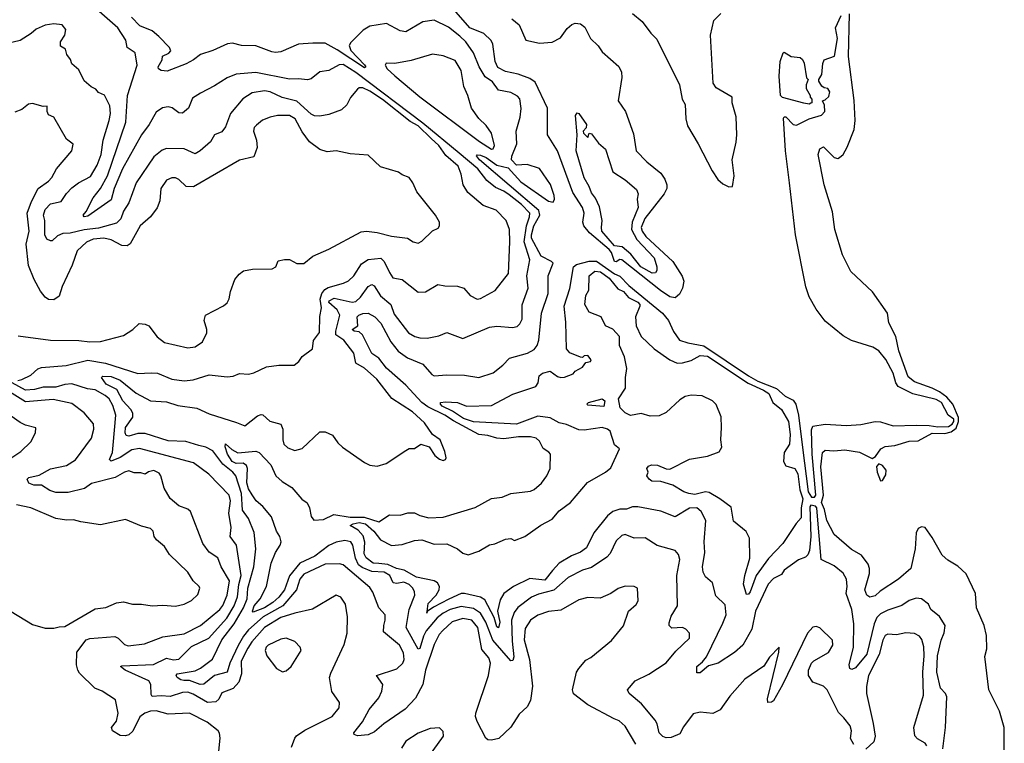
# Model space of a CAD drawing. Extents: x 1245432 to 1420865, y 606325 to 671314.
# Tile 339 of 382: x 1411553 to 1417068, y 614495 to 618550. Entities that reach past the tile are written whole.
import ezdxf

# ---------------------------------------------------------------- set-up
doc = ezdxf.new("R2010")
doc.units = 0

msp = doc.modelspace()

# ---------------------------------------------------------------- linework, layer by layer
at = {"layer": '0CON20XD'}
for points in [[(1415005, 614491.2), (1414945, 614591.1), (1414910.7, 614620.7), (1414883.5, 614633.5), (1414735, 614710.8), (1414655, 614773.3), (1414648.8, 614795), (1414671.9, 614895), (1414684.2, 614915), (1414725, 614961.4), (1414753, 614977), (1414868.1, 615071.9), (1414935, 615153.1), (1414963.6, 615235), (1415006.4, 615273.6), (1415016.6, 615293.4), (1415013.3, 615365), (1414994.4, 615374.4), (1414945, 615375.6), (1414905, 615362.7), (1414865, 615334.5), (1414805, 615308.2), (1414735, 615311.8), (1414685, 615298.9), (1414585, 615241.8), (1414515, 615234.1), (1414455.6, 615214.4), (1414414.5, 615185.5), (1414385, 615138.5), (1414378.5, 615075), (1414409.2, 614965), (1414426.2, 614815), (1414414.6, 614735), (1414395, 614700), (1414351.3, 614658.7), (1414305, 614585.5), (1414237.4, 614522.6), (1414195, 614512.5), (1414175.5, 614515.5), (1414164.3, 614525), (1414115, 614617.5), (1414106.2, 614645), (1414107.7, 614665), (1414179.6, 614875), (1414189.7, 614945), (1414180, 614975), (1414141.8, 615021.8), (1414119.6, 615145), (1414084.9, 615184.9), (1414035, 615194.2), (1413975, 615176.8), (1413922.6, 615127.4), (1413902.8, 615105), (1413875, 615049.4), (1413826.7, 614905), (1413811.1, 614825), (1413770.9, 614749.1), (1413712.8, 614687.2), (1413592.5, 614605), (1413540.4, 614559.6), (1413505, 614542.5), (1413445, 614537.8), (1413426.2, 614545), (1413424.3, 614555), (1413472.7, 614615), (1413510.8, 614685), (1413565, 614750), (1413582.4, 614787.5), (1413586.2, 614825), (1413552, 614875), (1413665, 614913.3), (1413698.2, 614945), (1413707.5, 614965), (1413702.4, 615002.4), (1413680.4, 615045), (1413590.6, 615120.6), (1413592.2, 615155), (1413600.6, 615185), (1413600, 615215), (1413564.3, 615255), (1413531.9, 615341.9), (1413515, 615368.9), (1413365, 615496), (1413345, 615502), (1413265, 615499.8), (1413145, 615443.6), (1413121.8, 615415), (1413103.6, 615355), (1413026.7, 615265), (1412917.5, 615205), (1412835, 615131), (1412805.9, 615095), (1412776.4, 615043.5), (1412729.8, 614945), (1412715, 614893.9), (1412645, 614874.7), (1412585, 614826.6), (1412564.6, 614825.4), (1412505, 614847), (1412472.5, 614847.5), (1412455, 614850.8), (1412435.4, 614865), (1412430, 614875), (1412435.5, 614885), (1412535, 614901.6), (1412565, 614916.5), (1412632.9, 614967.1), (1412685.8, 615075), (1412755, 615164.8), (1412807.2, 615255), (1412827.4, 615305), (1412831.6, 615365), (1412864, 615485), (1412875.2, 615585), (1412866.6, 615676.6), (1412835.3, 615755), (1412801, 615801), (1412795.8, 615895), (1412762.8, 615995), (1412746.8, 616015), (1412690.2, 616060.2), (1412635, 616134.8), (1412595, 616154.8), (1412556.4, 616163.6), (1412483.5, 616186.5), (1412385, 616189.8), (1412255, 616231.2), (1412215, 616231.5), (1412165, 616215.7), (1412149.4, 616219.4), (1412143.2, 616235), (1412146.1, 616265), (1412187.2, 616322.8), (1412186.2, 616345), (1412175.3, 616365.3), (1412130.8, 616415), (1412097.9, 616478), (1412037.9, 616507.9), (1412011.1, 616545), (1412018.2, 616551.8), (1412065, 616551.4), (1412115, 616529.3), (1412205, 616457.5), (1412285, 616413.8), (1412375, 616408.9), (1412438, 616388), (1412545, 616373.9), (1412615, 616341.4), (1412767.3, 616292.7), (1412815, 616274.2), (1412885, 616329.6), (1412905, 616337.7), (1412915, 616335.5), (1412955, 616299.6), (1413015, 616283.1), (1413027.3, 616255), (1413026.2, 616195), (1413032.4, 616172.4), (1413055, 616151.1), (1413095, 616135.6), (1413135, 616148.1), (1413235, 616240.6), (1413265, 616240.6), (1413305, 616221.4), (1413335, 616178.8), (1413361.2, 616155), (1413485, 616068.1), (1413515, 616054.4), (1413555, 616048.6), (1413605, 616064.2), (1413715, 616136.2), (1413735, 616146.7), (1413765, 616146.7), (1413799.3, 616170.7), (1413846.1, 616156.1), (1413878.3, 616108.3), (1413905, 616086.7), (1413925, 616080), (1413937.5, 616085), (1413942.5, 616095), (1413935, 616130), (1413907.5, 616195), (1413865, 616226.7), (1413820.3, 616290.3), (1413752.6, 616352.6), (1413637.3, 616427.3), (1413552.7, 616535), (1413485, 616597.5), (1413435.4, 616625.4), (1413425, 616680.9), (1413367.8, 616755), (1413324.6, 616785), (1413323.6, 616805), (1413346.2, 616895), (1413331.8, 616925), (1413285, 616964.8), (1413285.6, 616975), (1413315, 616988.9), (1413415, 616968.1), (1413435, 616971.3), (1413462.9, 616995), (1413504.2, 617055.8), (1413525.8, 617065.8), (1413537.9, 617058), (1413573.5, 617003.5), (1413631.1, 616955), (1413650.9, 616900.9), (1413731.5, 616795), (1413765.5, 616775), (1413795, 616766.8), (1413835, 616765.9), (1413900.9, 616779.1), (1413945, 616797.3), (1414035, 616762.9), (1414185, 616827.9), (1414225, 616832.1), (1414314, 616826), (1414339.2, 616830.8), (1414355, 616845.6), (1414368, 616872), (1414367.1, 616952.9), (1414400.3, 617045), (1414394.2, 617114.2), (1414410.7, 617205), (1414379.5, 617305), (1414392.2, 617395), (1414409.4, 617445), (1414410.5, 617465), (1414363.6, 617515), (1414295, 617567.8), (1414265, 617588.6), (1414219, 617609), (1414169, 617649), (1414119, 617715), (1414015, 617802.6), (1413810.9, 617970.9), (1413435, 618254.2), (1413365, 618298.1), (1413342.2, 618297.8), (1413285, 618264.4), (1413235, 618257.5), (1413185, 618218.6), (1413165, 618212.2), (1413115, 618219.5), (1413063.4, 618216.6), (1412875, 618253.5), (1412765.7, 618244.3), (1412715, 618224.7), (1412645, 618179.1), (1412565, 618139.1), (1412520.4, 618109.6), (1412497.8, 618055), (1412465, 618025.7), (1412445, 618028.6), (1412406.6, 618056.6), (1412385, 618061.8), (1412353.2, 618056.8), (1412317.3, 618032.7), (1412278.2, 617961.8), (1412235.6, 617905), (1412128.8, 617715), (1412082.8, 617605), (1412065, 617540.6), (1411935, 617450), (1411915, 617446.2), (1411909.2, 617455), (1411925.4, 617474.6), (1411965, 617551.1), (1412005, 617603.2), (1412044, 617675), (1412148.4, 617975), (1412156.9, 618125), (1412210.9, 618295), (1412199.5, 618365), (1412155.7, 618395), (1412147.8, 618435), (1412103.2, 618505), (1411997.5, 618595)], [(1415225, 616991.3), (1415195, 616997.2), (1415143.1, 617033.1), (1414925, 617204.7), (1414915, 617206.8), (1414895, 617193.6), (1414885, 617196), (1414867.6, 617245), (1414855, 617261.5), (1414745.2, 617355), (1414712.8, 617395), (1414707, 617415), (1414714.1, 617465), (1414705, 617497.1), (1414651.4, 617581.4), (1414565, 617815.6), (1414510, 617905), (1414509.5, 618055), (1414440.2, 618200.2), (1414410.8, 618220.8), (1414344.4, 618244.4), (1414275, 618259.4), (1414231.9, 618281.9), (1414217.1, 618315), (1414202.6, 618412.6), (1414194.3, 618434.3), (1414153.1, 618473.1), (1414074.2, 618505), (1413972.1, 618622)], [(1416225, 614488.8), (1416207, 614523), (1416212.5, 614565), (1416205, 614592.5), (1416168.9, 614638.9), (1416138.8, 614668.8), (1416076.9, 614795), (1416055, 614815.6), (1415995, 614838), (1415971.4, 614875), (1415971.9, 614905), (1415988.6, 614945), (1416001.9, 614958.1), (1416084.2, 615005), (1416106.9, 615045), (1416105, 615072.5), (1416035, 615142.5), (1416015, 615150), (1415995, 615146.2), (1415965, 615111.9), (1415825, 614823.1), (1415775, 614733.8), (1415765, 614726.7), (1415743.8, 614723.8), (1415741.1, 614745), (1415805.8, 615005.8), (1415807.5, 615035), (1415752.1, 614977.9), (1415721.5, 614928.5), (1415614.2, 614855), (1415530.7, 614759.3), (1415477.5, 614682.5), (1415435, 614662.9), (1415365, 614670.8), (1415325, 614660), (1415271.7, 614588.3), (1415250.5, 614549.5), (1415202.1, 614527.9), (1415175, 614526.8), (1415155, 614533.2), (1415134.5, 614555), (1415123.1, 614605), (1415111.9, 614625), (1415036.3, 614716.3), (1414966.5, 614775), (1414956.7, 614795), (1415001.4, 614845), (1415076.3, 614883.6), (1415175, 614946.5), (1415227.8, 615012.2), (1415304.6, 615085), (1415305, 615112), (1415285, 615134.5), (1415265, 615143.5), (1415205, 615140), (1415191.4, 615155), (1415190.3, 615169.7), (1415202, 615208), (1415237.1, 615265), (1415233.8, 615435), (1415250.6, 615525), (1415243.5, 615553.5), (1415224.4, 615575), (1415123.2, 615603.2), (1415057.4, 615647.4), (1414995, 615644.6), (1414945, 615665.8), (1414925, 615659.2), (1414895, 615629.2), (1414861.4, 615558.5), (1414842.2, 615537.8), (1414755, 615480.8), (1414705, 615466.4), (1414625.7, 615424.3), (1414545.4, 615354.5), (1414458.2, 615331.7), (1414419.4, 615315), (1414344, 615256), (1414322, 615228), (1414307.5, 615185), (1414312.1, 615067.9), (1414320.6, 614979.4), (1414315, 614958.6), (1414305, 614956.7), (1414203.2, 615073.2), (1414164.5, 615174.5), (1414134.1, 615224.1), (1414095, 615251.2), (1414025, 615261.2), (1413965, 615245.5), (1413925, 615224.8), (1413892, 615198), (1413830.2, 615125), (1413814, 615095), (1413795, 615026.5), (1413785, 615023.6), (1413718.4, 615145), (1413734.6, 615245), (1413765.9, 615325.9), (1413765.3, 615345), (1413755, 615364.5), (1413733.9, 615385), (1413705, 615398.8), (1413665, 615390.4), (1413645, 615394.2), (1413625.5, 615435), (1413595, 615454.3), (1413525, 615458.2), (1413470.4, 615480.4), (1413451.7, 615495), (1413433.2, 615533.3), (1413418.4, 615605), (1413407.3, 615625), (1413375, 615631.1), (1413325, 615622.4), (1413285, 615603.1), (1413206.4, 615543.6), (1413121.8, 615505), (1413065, 615433.2), (1413036, 615355), (1413004.8, 615315), (1412971.7, 615285), (1412924.3, 615255), (1412860.8, 615230.8), (1412857.1, 615235), (1412865.5, 615265), (1412900.3, 615305), (1412935.8, 615374.2), (1412962.2, 615505), (1412985.3, 615564.8), (1413012.5, 615605), (1413017.1, 615625), (1413010, 615655), (1412992.3, 615685), (1412962.6, 615765), (1412915, 615822.2), (1412877.3, 615855), (1412855, 615887.6), (1412835, 615921.8), (1412825.2, 615954.8), (1412828.2, 616035), (1412822.9, 616052.9), (1412805, 616064.8), (1412765, 616063.2), (1412742.8, 616075), (1412716.2, 616115), (1412703.4, 616156.6), (1412705, 616173.8), (1412741.5, 616141.5), (1412775, 616123.2), (1412875, 616133.3), (1412894.3, 616124.3), (1412958.8, 616055), (1412986.9, 615995), (1413022.4, 615962.5), (1413078.2, 615928.2), (1413132.9, 615863), (1413163, 615843.1), (1413176.2, 615815), (1413185, 615766.7), (1413200, 615745), (1413255, 615749), (1413312.7, 615777.3), (1413405, 615762), (1413482.9, 615762.9), (1413565, 615737), (1413625, 615776), (1413685, 615773.1), (1413726.9, 615786.9), (1413765, 615786.7), (1413795, 615772.2), (1413845, 615759.5), (1413925, 615762.1), (1414105, 615816), (1414196.4, 615866.4), (1414255, 615873.8), (1414305, 615896), (1414415, 615909.2), (1414435, 615918), (1414475, 615954), (1414505, 615994.2), (1414524.5, 616035), (1414525.5, 616115.5), (1414517.5, 616127.5), (1414485, 616147.1), (1414465, 616188.1), (1414445.7, 616205), (1414415, 616212.5), (1414346.8, 616213.2), (1414265, 616201.1), (1414225, 616205.7), (1414175, 616220.8), (1414124.7, 616225.3), (1413982.6, 616302.6), (1413935.2, 616335), (1413840, 616380), (1413805.8, 616405.8), (1413715, 616502.1), (1413607.3, 616597.3), (1413565, 616652.9), (1413525, 616679.6), (1413473.8, 616785), (1413455, 616800.2), (1413426.2, 616805), (1413414.6, 616815), (1413446.9, 616835), (1413442.5, 616885), (1413453.1, 616895), (1413475, 616903.7), (1413504.7, 616904.7), (1413542.5, 616885), (1413575, 616850), (1413631, 616745), (1413673, 616693), (1413725, 616654.8), (1413810.3, 616620.3), (1413861.9, 616561.9), (1413875, 616554.5), (1413945, 616560.8), (1414045, 616558), (1414125.4, 616544.7), (1414205, 616571.9), (1414258.6, 616615), (1414297.3, 616652.7), (1414397.7, 616682.3), (1414435, 616702.9), (1414451.2, 616725), (1414461.1, 616755), (1414475.9, 616905), (1414513, 617015), (1414514, 617115), (1414540.8, 617185), (1414531.8, 617195), (1414473.6, 617225), (1414419.9, 617325), (1414419.1, 617345), (1414432.5, 617395), (1414466, 617455), (1414461.5, 617481.5), (1414128, 617765), (1414112, 617788), (1414115, 617792.5), (1414135, 617790), (1414165, 617776.9), (1414225.2, 617735.2), (1414289.8, 617719.8), (1414360.8, 617640.8), (1414515, 617532.7), (1414541.7, 617528.3), (1414548.2, 617545), (1414546.5, 617565), (1414526, 617626), (1414465, 617717.1), (1414395, 617739.4), (1414335, 617734.3), (1414307.1, 617765), (1414308.8, 617785), (1414337.2, 617855), (1414333.9, 617925), (1414356.2, 618003.8), (1414361.5, 618051.5), (1414355, 618106), (1414341.4, 618121.4), (1414305, 618141.8), (1414235, 618154.5), (1414200.9, 618200.9), (1414160.2, 618230.2), (1414125.8, 618285), (1414095.4, 618365), (1414052.7, 618425), (1414017.8, 618457.8), (1413955, 618508.2), (1413875, 618547.5), (1413811.7, 618538.3), (1413715, 618481.9), (1413685, 618486.9), (1413608, 618528), (1413515, 618513.8), (1413477.8, 618492.2), (1413407.5, 618422.5), (1413398, 618405), (1413408.1, 618378.1), (1413485, 618297.5), (1413492.5, 618285), (1413485, 618280), (1413331.8, 618381.8), (1413265, 618417.9), (1413195, 618419.3), (1413115, 618412), (1413015, 618370.7), (1412985, 618366.8), (1412965, 618369.3), (1412876.3, 618403.7), (1412795, 618405.9), (1412745, 618418.3), (1412717.5, 618415), (1412635, 618377.5), (1412565, 618355.3), (1412526.4, 618325), (1412485, 618303.2), (1412378.2, 618261.8), (1412344.6, 618264.5), (1412330, 618275), (1412328.3, 618285), (1412350.7, 618325), (1412352.7, 618345), (1412387.9, 618362.1), (1412400.3, 618375), (1412391.2, 618395), (1412331.8, 618455), (1412295, 618486.9), (1412225.3, 618515.3), (1412178.9, 618565)], [(1416723, 614465), (1416739.7, 614585), (1416745.4, 614755.4), (1416738.1, 614775), (1416711.1, 614805), (1416690.6, 614895), (1416693.6, 614986.4), (1416715, 615074.2), (1416731.6, 615115), (1416736.2, 615155), (1416705.3, 615205.3), (1416656.7, 615245), (1416644.4, 615275), (1416605, 615305.5), (1416575, 615308.9), (1416536.2, 615295), (1416495, 615267.5), (1416415, 615242.4), (1416375, 615221.7), (1416355, 615199.5), (1416338.7, 615165), (1416298.8, 614995), (1416235, 614917.5), (1416215, 614909.4), (1416203.8, 614913.8), (1416199.2, 614935), (1416222.7, 615035), (1416226, 615164), (1416214.7, 615245), (1416182.3, 615335), (1416187.7, 615375), (1416184.6, 615414.6), (1416165, 615449.4), (1416115, 615490), (1416042.1, 615525), (1416019.4, 615790.6), (1416017.4, 615815), (1416009.8, 615825), (1415985, 615829.5), (1415979.4, 615820.6), (1415985.2, 615655), (1415977.5, 615575), (1415968.6, 615551.4), (1415955, 615539.4), (1415915, 615523.1), (1415835, 615465.5), (1415819.4, 615440.6), (1415775, 615419.5), (1415745, 615387.5), (1415674.2, 615235), (1415654.3, 615135), (1415603.8, 615045), (1415557.5, 615005), (1415465, 614944.5), (1415410.4, 614929.5), (1415365, 614890), (1415345, 614890), (1415345.8, 614925), (1415378.6, 614951.4), (1415400.5, 614979.5), (1415490.9, 615169.1), (1415510.9, 615215), (1415505, 615271.2), (1415451.9, 615321.9), (1415434.6, 615394.6), (1415395, 615429.2), (1415381.5, 615455), (1415378.5, 615485), (1415391.4, 615565), (1415386.5, 615625), (1415395.5, 615744.5), (1415369.4, 615795), (1415345.3, 615815.3), (1415305, 615812.3), (1415225, 615764.6), (1415145, 615797.1), (1415015, 615820.9), (1414985, 615820.4), (1414952, 615808), (1414915, 615807.3), (1414876.2, 615793.9), (1414845, 615770.9), (1414768.7, 615675), (1414728.4, 615591.6), (1414695, 615567.1), (1414643.7, 615546.3), (1414575.7, 615505), (1414536.9, 615463.1), (1414495, 615410), (1414411.1, 615418.9), (1414318.2, 615375), (1414264.3, 615335.7), (1414245, 615300), (1414229.3, 615235), (1414242, 615175), (1414235, 615142.7), (1414225, 615148.2), (1414210.1, 615200.1), (1414159.2, 615299.2), (1414135, 615314.8), (1414045, 615334.2), (1414025, 615334.4), (1413956.3, 615303.6), (1413871.8, 615258.2), (1413835.7, 615233.5), (1413834.4, 615224.4), (1413835.7, 615233.5), (1413841.9, 615278.1), (1413885.8, 615325), (1413902.2, 615355), (1413903.9, 615375), (1413893.6, 615395), (1413875, 615405.9), (1413775, 615427.2), (1413706.5, 615466.5), (1413664.5, 615475.5), (1413615, 615498.3), (1413563.8, 615503.8), (1413533.5, 615505), (1413493.9, 615535), (1413483.4, 615556.6), (1413486.8, 615623.2), (1413477.6, 615657.6), (1413449.2, 615689.2), (1413403.8, 615715), (1413420, 615725), (1413455, 615732.4), (1413489.7, 615725), (1413537.5, 615685), (1413573.6, 615635), (1413635, 615604.7), (1413695, 615610), (1413765, 615631.5), (1413805, 615635.4), (1413875, 615610.9), (1413945, 615613.5), (1414005, 615584.5), (1414035, 615560.5), (1414065, 615552.1), (1414125, 615572.7), (1414185, 615607.5), (1414215, 615613.8), (1414275, 615639.6), (1414305, 615642.5), (1414325, 615631.8), (1414383.3, 615655), (1414471.8, 615718.2), (1414535, 615751.9), (1414575, 615797.3), (1414637.7, 615845), (1414733.2, 615956.8), (1414835, 616013.9), (1414865, 616038.5), (1414912.5, 616145), (1414885, 616168.6), (1414860.8, 616245), (1414845, 616256.5), (1414815, 616264.5), (1414715, 616250.8), (1414685, 616252.2), (1414615, 616282.1), (1414575, 616291.6), (1414525, 616318.9), (1414455, 616328.8), (1414335, 616282.8), (1414095, 616296.9), (1414039.8, 616315), (1413977.3, 616357.3), (1413919.2, 616385), (1413910, 616395), (1413910, 616405), (1413938.5, 616408.5), (1414005.2, 616405.2), (1414056.1, 616383.9), (1414195, 616387.7), (1414315, 616451.8), (1414445, 616494.5), (1414457.5, 616515), (1414463.5, 616555), (1414481.2, 616568.8), (1414525, 616581.5), (1414565, 616551.5), (1414585, 616544.5), (1414605, 616547.8), (1414654.1, 616565.9), (1414665, 616580), (1414705, 616603.3), (1414725, 616630), (1414750, 616635), (1414753.3, 616645), (1414735, 616668), (1414715, 616666.2), (1414705, 616657.5), (1414695, 616660), (1414635, 616684.2), (1414615.7, 616705), (1414611.8, 616855), (1414602.9, 616945), (1414635, 617043.8), (1414654.2, 617165.8), (1414671.7, 617178.3), (1414742.9, 617197.1), (1414783.5, 617196.5), (1414885, 617125.1), (1414915, 617113.4), (1414965, 617061.3), (1415153.4, 616905), (1415188, 616865), (1415215, 616802), (1415249.2, 616755), (1415295, 616738.8), (1415385, 616722.1), (1415635, 616554.5), (1415687.4, 616525), (1415792.7, 616482.7), (1415840, 616440), (1415885, 616418.6), (1415900.5, 616395), (1415914.7, 616334.7), (1415937.9, 616152.1), (1415970.1, 615905), (1415988.9, 615875), (1416005, 615873.8), (1416012.2, 615885), (1415991.3, 616115), (1415988.3, 616251.7), (1415995, 616272.3), (1416064.1, 616284.1), (1416185, 616275.6), (1416265, 616282.5), (1416345, 616298.2), (1416375, 616296.7), (1416445, 616274.5), (1416575, 616279), (1416647.1, 616277.1), (1416695, 616267.8), (1416755, 616270.1), (1416775.9, 616284.1), (1416785, 616297.7), (1416785, 616310.8), (1416754.6, 616335), (1416715.7, 616405.7), (1416687.3, 616422.7), (1416555, 616452.9), (1416473.2, 616495), (1416459.7, 616515), (1416445, 616569.4), (1416405, 616645.6), (1416365.5, 616695), (1416332.5, 616715), (1416212.4, 616752.4), (1416165, 616777.7), (1416065, 616861.2), (1416015, 616928.3), (1415975, 616997.5), (1415956.9, 617053.1), (1415898.2, 617345), (1415864.6, 617635), (1415842.4, 617815), (1415831.5, 617998.5), (1415835, 618005.3), (1415845, 618006.3), (1415885, 617961.8), (1415905, 617958.5), (1415975, 617993.8), (1416043.8, 618015), (1416063.8, 618035), (1416061.7, 618071.7), (1416050, 618095), (1416065, 618100), (1416085, 618120), (1416090, 618145), (1416080, 618165), (1416058.3, 618168.3), (1416047, 618177), (1416030, 618205), (1416030, 618215), (1416046.4, 618243.6), (1416052.5, 618305), (1416060, 618325), (1416117.5, 618345), (1416133.3, 618445), (1416122.5, 618505), (1416155, 618574.2)], [(1414310.5, 618555), (1414351.3, 618521.3), (1414388.1, 618435), (1414465, 618419.3), (1414535.7, 618424.3), (1414582.2, 618447.8), (1414619.7, 618500.3), (1414645, 618523.1), (1414665, 618530), (1414695, 618526.5), (1414718.8, 618508.8), (1414749.6, 618445), (1414793.9, 618403.9), (1414815, 618370), (1414908.3, 618288.3), (1414924, 618256), (1414925.5, 618225.5), (1414905.8, 618095), (1414946.9, 618035), (1414990.3, 617910.3), (1415006.9, 617815), (1415065, 617752.7), (1415145, 617690), (1415166.8, 617656.8), (1415178.7, 617625), (1415177.4, 617605), (1415162.3, 617575), (1415054.5, 617435.6), (1415034.2, 617385), (1415038.8, 617365), (1415059.8, 617335), (1415212.2, 617195), (1415263.4, 617113.4), (1415272.3, 617085), (1415266.2, 617045), (1415248.8, 617011.2), (1415225, 616991.3)], [(1414985.5, 618585.5), (1415039.8, 618539.8), (1415088, 618475), (1415121.3, 618441.3), (1415248.6, 618185), (1415264.3, 618105), (1415280, 618075), (1415284.3, 617994.3), (1415294.2, 617955), (1415354.2, 617855), (1415432.2, 617702.2), (1415462.9, 617655), (1415490.8, 617630.8), (1415525, 617612.9), (1415546.2, 617615), (1415554.5, 617675), (1415544.4, 617765.6), (1415566.9, 617863.1), (1415570.6, 617905), (1415566.9, 618005), (1415544.5, 618085), (1415543.1, 618115), (1415455, 618167.5), (1415438.1, 618195), (1415423.1, 618463.1), (1415441.5, 618545), (1415480, 618585)], [(1417068.2, 614458.2), (1417067.6, 614585), (1417040.4, 614675), (1416981.8, 614795), (1416958.9, 614981.1), (1416969.7, 615025), (1416969.4, 615099.4), (1416956.2, 615156.2), (1416912.1, 615255), (1416907.1, 615335), (1416853.8, 615445), (1416808.7, 615488.7), (1416751, 615521), (1416719.4, 615549.4), (1416665, 615649.3), (1416625, 615704.2), (1416605, 615708.1), (1416585, 615698.6), (1416573.8, 615675), (1416568.9, 615585), (1416544, 615475), (1416475, 615414.7), (1416372.1, 615347.9), (1416345, 615322), (1416315, 615314.6), (1416298.9, 615325), (1416286.9, 615355), (1416313.1, 615446.9), (1416312.9, 615475), (1416305, 615498.6), (1416268.9, 615548.9), (1416212.1, 615582.1), (1416115.5, 615665), (1416073.8, 615743.8), (1416060.8, 615805), (1416044.5, 615845), (1416054.7, 615885), (1416040.4, 616045), (1416049.1, 616125), (1416065, 616138.9), (1416113.7, 616133.7), (1416175, 616139.8), (1416257.4, 616127.4), (1416328.1, 616091.9), (1416347.1, 616102.9), (1416377.1, 616145), (1416401.4, 616158.6), (1416455, 616164.8), (1416535, 616188), (1416585, 616190.4), (1416665, 616233), (1416735, 616231.1), (1416770.1, 616239.9), (1416798, 616262), (1416811.3, 616298.7), (1416811.2, 616321.2), (1416780.5, 616395), (1416746.3, 616435), (1416705, 616465.6), (1416665, 616484.7), (1416565, 616521), (1416529, 616549), (1416477.7, 616695), (1416460, 616775), (1416422.2, 616852.2), (1416414.3, 616905), (1416330.2, 617025), (1416209.1, 617139.1), (1416162.3, 617232.3), (1416119.3, 617375), (1416105, 617472.5), (1416059.4, 617625), (1416025.8, 617794.2), (1416034.3, 617825.7), (1416055, 617838), (1416115, 617776.9), (1416135, 617771.5), (1416145, 617777.5), (1416165, 617795.2), (1416187.2, 617835), (1416227.1, 617935), (1416232.5, 617985), (1416227.4, 618097.4), (1416195.9, 618344.1), (1416201.9, 618581.9)], [(1411541.9, 616528.1), (1411565, 616534.6), (1411615, 616558.5), (1411655, 616594.2), (1411675, 616601.4), (1411813, 616613), (1411935, 616642.2), (1412034.2, 616625), (1412215, 616567.1), (1412289.4, 616570.6), (1412325, 616568.5), (1412405, 616535.5), (1412475, 616527.3), (1412525, 616531.8), (1412615, 616559.5), (1412715, 616548.5), (1412747.9, 616552.1), (1412785, 616566.7), (1412835, 616563.8), (1412865, 616571.2), (1412935, 616604), (1413005, 616613.8), (1413090, 616615), (1413116.7, 616635), (1413135, 616662.5), (1413192.5, 616705), (1413198.3, 616751.7), (1413233.2, 616796.8), (1413233.4, 616886.6), (1413243.3, 616935), (1413235.6, 616984.4), (1413244.8, 617015.2), (1413261.6, 617038.4), (1413280.3, 617049.7), (1413367.2, 617072.8), (1413395, 617086.9), (1413425.2, 617114.8), (1413468.2, 617181.8), (1413505, 617206.2), (1413575, 617213.1), (1413593.8, 617195), (1413623.8, 617133.8), (1413642.7, 617102.7), (1413696.2, 617095), (1413785, 617022.9), (1413826.2, 617025), (1413895, 617065.5), (1413935, 617058), (1414005, 617057.5), (1414040, 617045), (1414076, 617005), (1414115, 616984.2), (1414135, 616987.5), (1414216.6, 617033.4), (1414291.6, 617128.4), (1414299.2, 617305), (1414296.2, 617375), (1414278.8, 617425), (1414222.6, 617482.6), (1414148.3, 617508.3), (1414062.4, 617582.4), (1414037.5, 617625), (1414025.5, 617685), (1414008.9, 617728.9), (1413939.8, 617789.8), (1413900, 617845), (1413858.7, 617885), (1413785.7, 617955), (1413740.4, 617980.4), (1413585, 618103.3), (1413515, 618149.7), (1413475, 618167.3), (1413455, 618168.6), (1413445, 618160.8), (1413405.9, 618114.1), (1413385, 618073.6), (1413355, 618045.4), (1413285, 618018.9), (1413235, 618009.6), (1413205, 618011.1), (1413185, 618020.7), (1413105, 618093.4), (1413024.1, 618114.1), (1412956.2, 618146.2), (1412925, 618150.7), (1412855, 618140), (1412802.6, 618107.4), (1412734.6, 618025), (1412705, 617949.2), (1412685, 617920.8), (1412645, 617904.2), (1412622.5, 617865), (1412564.4, 617815), (1412535, 617798.5), (1412475, 617826.5), (1412375, 617827.9), (1412350.8, 617819.2), (1412305, 617781.4), (1412204.6, 617635), (1412165, 617524.5), (1412133.6, 617476.4), (1412119.1, 617435), (1412095, 617409.6), (1411995, 617381), (1411915, 617373.1), (1411835, 617353.3), (1411795, 617352.3), (1411765, 617338.2), (1411735, 617311.1), (1411725, 617310), (1411705, 617321.1), (1411693.8, 617343.8), (1411694.7, 617424.7), (1411687, 617455), (1411695, 617485.6), (1411725, 617517.7), (1411785, 617530.9), (1411815, 617576.2), (1411845, 617607.3), (1411882.2, 617635), (1411948.9, 617671.1), (1411986.1, 617735), (1412008.9, 617795), (1412020.5, 617875), (1412054.6, 617985), (1412060.9, 618025), (1412057.4, 618067.4), (1412027.6, 618127.6), (1411995, 618141.2), (1411980.3, 618160.3), (1411954.2, 618174.2), (1411915, 618207.5), (1411885, 618268.8), (1411845, 618303.3), (1411837, 618327), (1411816.2, 618355), (1411810, 618385), (1411781.7, 618401.7), (1411782, 618425), (1411805.9, 618464.1), (1411811.2, 618495), (1411791.2, 618521.2), (1411745, 618527.5), (1411695, 618520), (1411645, 618497.5), (1411617.9, 618472.1), (1411555.8, 618434.2), (1411485, 618416.4)], [(1414195, 617824.3), (1414205, 617825.6), (1414211.8, 617845), (1414196.5, 617915), (1414166.2, 617956.2), (1414125, 617995.8), (1414084.4, 618055), (1414063.5, 618125), (1414040, 618175), (1414025.8, 618265), (1413991.5, 618321.5), (1413925, 618347.7), (1413865, 618357.3), (1413745, 618320.4), (1413655, 618305.4), (1413605, 618306.7), (1413600, 618295), (1413612.2, 618275), (1413653.7, 618235), (1413795, 618118.1), (1414127.7, 617867.7), (1414195, 617824.3)], [(1415975, 618077.5), (1415945, 618081.4), (1415825, 618113.3), (1415815.4, 618125), (1415806.2, 618233.8), (1415811.9, 618315), (1415830, 618365), (1415835, 618367.5), (1415873.6, 618343.6), (1415925, 618337.5), (1415937, 618327), (1415946.4, 618306.4), (1415960, 618225), (1415970, 618215), (1415957.5, 618185), (1415957.5, 618165), (1415980, 618125), (1415980, 618115), (1415990, 618105), (1415990, 618085), (1415985, 618082.5), (1415975, 618077.5)], [(1411545, 616777.8), (1411725.5, 616754.5), (1411885, 616753.2), (1411945.4, 616744.6), (1412005, 616747.5), (1412135, 616780), (1412187.5, 616815), (1412221.7, 616848.3), (1412255, 616844.4), (1412275.8, 616835), (1412323.7, 616773.7), (1412365, 616740.8), (1412495, 616710.5), (1412535, 616716.7), (1412577.5, 616745), (1412601.4, 616795), (1412601.4, 616815), (1412586, 616865), (1412593.8, 616895), (1412694.2, 616945.8), (1412715, 616963.8), (1412727.1, 616985), (1412733.2, 617026.8), (1412758, 617095), (1412782, 617125), (1412807.3, 617142.7), (1412857.3, 617152.7), (1412966.4, 617153.6), (1412987.5, 617165), (1413001.7, 617198.3), (1413036.4, 617206.4), (1413065, 617206.2), (1413105, 617183.3), (1413145, 617184.2), (1413194.3, 617225.7), (1413285.4, 617264.7), (1413465, 617361.2), (1413495, 617364.5), (1413555, 617357.3), (1413635, 617336.9), (1413725, 617326.2), (1413756.7, 617305), (1413785, 617298), (1413805, 617309.2), (1413865, 617366.2), (1413897.8, 617382.2), (1413904, 617395), (1413904, 617415), (1413882.9, 617455), (1413777.1, 617585), (1413755, 617636.7), (1413733.8, 617665), (1413695, 617680), (1413675, 617695.7), (1413573.3, 617725), (1413505, 617790), (1413405, 617797.8), (1413325, 617814.4), (1413275, 617809.5), (1413235, 617822.7), (1413175.5, 617865), (1413135, 617922.5), (1413095.3, 617995), (1413065, 618012.3), (1412997.7, 618012.3), (1412955.8, 618004.2), (1412913.5, 617986.5), (1412880.2, 617959.8), (1412867.1, 617945), (1412861.9, 617925), (1412880, 617875), (1412883.9, 617833.9), (1412865, 617781.4), (1412785, 617762.5), (1412526.4, 617613.6), (1412485, 617616), (1412444.6, 617654.6), (1412425, 617664.4), (1412405, 617663.5), (1412375, 617650), (1412342.9, 617605), (1412338.2, 617535), (1412323.5, 617495), (1412285.3, 617444.7), (1412226.9, 617395), (1412172.7, 617295), (1412155, 617283.5), (1412125, 617284.2), (1412065, 617317.3), (1412025.2, 617325.2), (1411965, 617319.6), (1411926.7, 617303.3), (1411875.3, 617254.7), (1411847.1, 617175), (1411791.4, 617055), (1411775, 617001.2), (1411745, 616980), (1411715, 616982.9), (1411696, 616995), (1411669.1, 617029.1), (1411633.7, 617093.7), (1411602.9, 617173), (1411588.5, 617291.5), (1411605.6, 617364.4), (1411594.4, 617465), (1411618.8, 617531.2), (1411656.3, 617603.7), (1411715.2, 617644.8), (1411733.6, 617665), (1411758.6, 617715), (1411844.2, 617815.8), (1411851.7, 617851.7), (1411815, 617881.2), (1411745, 618003.8), (1411715, 618016.7), (1411707.1, 618035), (1411706.2, 618066.2), (1411685, 618064), (1411625, 618080), (1411603.2, 618076.8), (1411565, 618047.5), (1411525, 618032.5)], [(1415095, 617129.7), (1415032.4, 617165), (1414975.9, 617235.9), (1414927.4, 617277.4), (1414885, 617282.3), (1414814.5, 617365), (1414811.1, 617385), (1414816.5, 617425), (1414801.5, 617501.5), (1414779.2, 617549.2), (1414755, 617579.2), (1414743.3, 617615), (1414715, 617664), (1414669.2, 617815), (1414676.2, 617905), (1414666.1, 618013.9), (1414675, 618027.5), (1414685, 618023.8), (1414727.5, 617962.5), (1414725.9, 617944.1), (1414708.8, 617925), (1414711.2, 617915), (1414735, 617890), (1414742.5, 617915), (1414755, 617910), (1414795, 617857.5), (1414833.6, 617823.6), (1414875, 617696.7), (1414943.6, 617653.6), (1415007.7, 617597.7), (1415018, 617575), (1415012.5, 617545), (1415017.1, 617497.1), (1414983.7, 617416.3), (1414980.3, 617375), (1415009.1, 617319.1), (1415106.1, 617215), (1415122.7, 617165), (1415122.5, 617145), (1415115, 617131.9), (1415095, 617129.7)], [(1415625, 615330), (1415606.8, 615386.8), (1415614.4, 615435.6), (1415643.3, 615533.3), (1415641.2, 615645), (1415621.8, 615681.8), (1415550.7, 615740.7), (1415537.9, 615817.9), (1415475.2, 615865.2), (1415415, 615900.8), (1415394.2, 615904.2), (1415335, 615890.3), (1415301.4, 615895), (1415272.9, 615905), (1415212.3, 615942.3), (1415145, 615961.5), (1415093.3, 615965), (1415078.8, 615975), (1415066.7, 615995), (1415072.5, 616015), (1415066.7, 616035), (1415075, 616048), (1415092.5, 616055), (1415125, 616053.5), (1415173.3, 616033.3), (1415195, 616030.9), (1415305, 616087.5), (1415405, 616104.6), (1415470.8, 616129.2), (1415486.1, 616155), (1415480.8, 616195), (1415484.4, 616265), (1415481.7, 616325), (1415454.8, 616394.8), (1415434.4, 616414.4), (1415375, 616442.6), (1415315, 616447), (1415281.2, 616438.8), (1415249.9, 616420.1), (1415175, 616349.1), (1415135, 616330.7), (1415085, 616329.4), (1415035, 616343.8), (1414975, 616333.1), (1414945, 616347.5), (1414915.8, 616375), (1414906.7, 616425), (1414946, 616485), (1414946.3, 616545), (1414954, 616595), (1414940.7, 616660.7), (1414912.6, 616725), (1414912.5, 616775), (1414876, 616816), (1414833.8, 616835), (1414810, 616885), (1414742, 616912), (1414718.8, 616955), (1414724.2, 617005), (1414741.4, 617035), (1414743.1, 617115), (1414775, 617140.9), (1414806.7, 617136.7), (1414855, 617102.1), (1414902.8, 617042.8), (1414935, 617026.9), (1414963.4, 616993.4), (1415015, 616967), (1415026.1, 616955), (1415027.5, 616945), (1415002.1, 616885), (1415005.4, 616835), (1415034.2, 616774.2), (1415106.1, 616706.1), (1415195, 616643.8), (1415235, 616625.4), (1415265, 616626.4), (1415315, 616639.7), (1415365, 616668.4), (1415405, 616664.6), (1415633.3, 616513.3), (1415718.7, 616475), (1415748.4, 616455), (1415771.2, 616405), (1415819.5, 616365), (1415859.2, 616299.2), (1415869.6, 616225), (1415865, 616172), (1415834.6, 616125), (1415830.5, 616075), (1415845, 616051.1), (1415895, 616034.5), (1415911.2, 616005), (1415922.3, 615915), (1415940.1, 615865), (1415929.5, 615815), (1415931, 615759), (1415902.8, 615727.2), (1415828.2, 615615), (1415748.3, 615531.7), (1415678.1, 615435), (1415645.2, 615344.9), (1415635, 615331.4), (1415625, 615330)], [(1412075.9, 616165.9), (1412091.1, 616335), (1412075, 616387.9), (1412053.8, 616425), (1412032.5, 616445), (1411976.2, 616476.2), (1411932.4, 616482.4), (1411845, 616509.4), (1411805, 616505.5), (1411755, 616490.6), (1411685, 616490.4), (1411635, 616477), (1411585, 616473.4), (1411510.9, 616515)], [(1412087.1, 615985), (1411955, 615950.9), (1411916.2, 615923.8), (1411825, 615901.5), (1411755, 615900.8), (1411722.4, 615912.4), (1411675, 615941.4), (1411632.1, 615942.1), (1411605, 615953.4), (1411595.4, 615975), (1411604.4, 615985), (1411661.4, 615998.5), (1411725, 616033.3), (1411815, 616052.2), (1411865, 616082.9), (1411954.6, 616205.4), (1411968.5, 616255), (1411967.1, 616285), (1411915, 616347.8), (1411845, 616399.1), (1411741, 616421), (1411585, 616408.1), (1411495, 616464.8)], [(1414825, 616382), (1414735, 616390), (1414730, 616395), (1414740, 616405), (1414815, 616425.4), (1414831.4, 616415), (1414825, 616382)], [(1411487.2, 616082.8), (1411560.3, 616129.7), (1411615, 616183.8), (1411640.8, 616235), (1411643.3, 616263.3), (1411585, 616278.1), (1411555, 616292.2), (1411505, 616329.1)], [(1413076, 614474), (1413093.3, 614525), (1413103.5, 614536.5), (1413150.4, 614569.5), (1413304, 614645), (1413342, 614695), (1413343.8, 614725), (1413302, 614785), (1413288.9, 614865), (1413295, 614888.8), (1413370.4, 615049.6), (1413387.1, 615112.9), (1413388.5, 615205), (1413377.3, 615275), (1413352.5, 615315), (1413325, 615325.7), (1413193.7, 615246.3), (1413095, 615225.3), (1413015, 615200.2), (1412925, 615144.8), (1412853.6, 615065), (1412830.8, 615029.2), (1412794.2, 614955), (1412794.8, 614885), (1412781.4, 614838.6), (1412748.1, 614801.9), (1412685, 614777.9), (1412668.1, 614741.9), (1412652.3, 614727.7), (1412605, 614724.8), (1412525, 614771.6), (1412495, 614782.5), (1412465, 614780.7), (1412395, 614757.5), (1412345, 614761.5), (1412295, 614757.5), (1412288.9, 614768.9), (1412287.8, 614825), (1412277.2, 614845), (1412143.5, 614905), (1412117.5, 614925), (1412125, 614930), (1412303, 614937), (1412375, 614971.9), (1412415, 614963.9), (1412445, 614966.4), (1412515, 615037.6), (1412613.2, 615085), (1412660.7, 615139.3), (1412713.5, 615196.5), (1412754.9, 615265.1), (1412773.3, 615316.7), (1412780.6, 615385), (1412794, 615435), (1412768.2, 615605), (1412731.1, 615655), (1412737.1, 615705), (1412724.7, 615785), (1412734.7, 615855), (1412726.9, 615885), (1412613, 616003), (1412526.3, 616066.4), (1412225, 616147.4), (1412181, 616139), (1412115, 616097.8), (1412065, 616076.9), (1412056.9, 616085), (1412073.2, 616125), (1412075.9, 616165.9)], [(1416375, 615966.2), (1416385, 615967.5), (1416405, 616000), (1416406.1, 616025), (1416385, 616052.9), (1416365, 616061.2), (1416353.2, 616046.8), (1416355.4, 616015), (1416375, 615966.2)], [(1412667.9, 614452.1), (1412676, 614525), (1412672.3, 614552.3), (1412663.8, 614565), (1412603.9, 614613.9), (1412505, 614664.6), (1412385, 614659.6), (1412317.7, 614677.7), (1412285.2, 614674.8), (1412253.1, 614665), (1412225.8, 614644.2), (1412186.4, 614563.6), (1412165, 614542.7), (1412145, 614536.9), (1412115, 614539.1), (1412073.3, 614565), (1412066.7, 614585), (1412095, 614620), (1412105.5, 614664.5), (1412089.6, 614739.5), (1412015, 614788), (1411973.3, 614805), (1411888.3, 614888.3), (1411877.8, 614905), (1411871.1, 614935), (1411873.4, 615006.6), (1411924.6, 615075.3), (1411945, 615082.1), (1412085, 615094.4), (1412105, 615084.4), (1412139.3, 615049.3), (1412160.8, 615040.8), (1412253, 615053), (1412355, 615092.9), (1412475, 615109.7), (1412565, 615155.3), (1412674.2, 615245), (1412691.7, 615268.3), (1412715.8, 615325), (1412728.9, 615405), (1412682.2, 615485), (1412662.2, 615535), (1412615, 615567.1), (1412578.2, 615615), (1412509.2, 615795), (1412495, 615807.1), (1412445, 615825.6), (1412395, 615867.5), (1412363.1, 615925), (1412344.5, 615994.5), (1412335, 616009.2), (1412305, 616024.3), (1412274, 616016), (1412255, 616003.8), (1412231.7, 616011.7), (1412195, 616010.8), (1412165, 616021.8), (1412140, 616015), (1412087.1, 615985)], [(1411505, 615233.8), (1411625, 615162), (1411695, 615140), (1411745, 615140), (1411775, 615148.8), (1411805, 615149.2), (1411975, 615248.5), (1412035, 615255.6), (1412095, 615282.5), (1412135, 615288.8), (1412185, 615276), (1412235, 615275.7), (1412295, 615265.5), (1412355, 615269.4), (1412425, 615263.1), (1412475, 615274.2), (1412515, 615296), (1412551.2, 615328.8), (1412561.2, 615365), (1412558.8, 615375), (1412525, 615406), (1412494.5, 615454.5), (1412392.6, 615552.6), (1412365, 615597.5), (1412319.4, 615635), (1412306.7, 615655), (1412300, 615685), (1412285, 615698.9), (1412235, 615711.4), (1412145, 615749.4), (1412005, 615720), (1411895, 615736.1), (1411855, 615748.5), (1411815, 615745.7), (1411755.6, 615755.6), (1411615, 615814), (1411535, 615831.2)], [(1416635, 614482), (1416625, 614495.8), (1416581.5, 614521.5), (1416567.1, 614537.1), (1416562.2, 614585), (1416615.2, 614764.8), (1416611.4, 614895), (1416619.4, 614985), (1416616.6, 615036.6), (1416606.5, 615076.5), (1416594, 615095), (1416565, 615111.1), (1416515.8, 615114.2), (1416465, 615104.2), (1416415, 615107.1), (1416400.2, 615099.8), (1416387.4, 615072.6), (1416367, 614993), (1416307.5, 614875), (1416295.4, 614814.5), (1416296.1, 614775), (1416334.4, 614605.6), (1416344.3, 614535), (1416336.8, 614503.2), (1416293, 614463)], [(1413025, 614896), (1413045, 614902), (1413073.8, 614925), (1413130, 615015), (1413124, 615035), (1413095, 615065.7), (1413045, 615085.4), (1413015, 615079.6), (1412945.7, 615045), (1412934, 615035), (1412927.7, 615015), (1412937.5, 614985), (1412992, 614915), (1413025, 614896)], [(1413795.8, 614354.2), (1413926.9, 614535), (1413925, 614562.5), (1413905, 614582.5), (1413851.7, 614578.3), (1413785, 614552.5), (1413715, 614507.5), (1413691.5, 614468.5)]]:
    msp.add_lwpolyline(points, dxfattribs=at)

doc.saveas('drawing.dxf')
